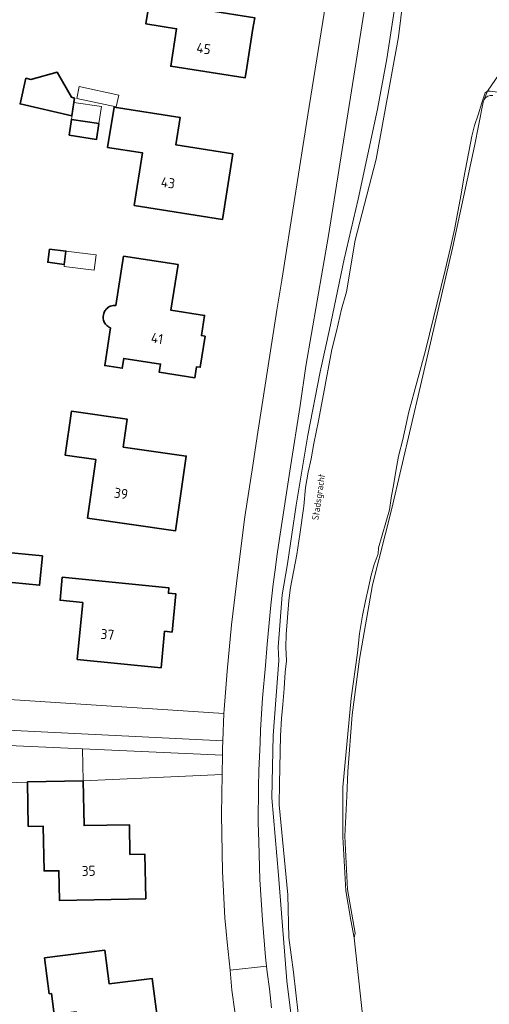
# Model space of a CAD drawing. Header units: metres. Extents: x 149984 to 156489, y 469398 to 478068.
# Tile 274 of 656: x 153716 to 153779, y 472280 to 472412. Entities that reach past the tile are written whole.
import ezdxf
from ezdxf.enums import TextEntityAlignment as Align

# ---------------------------------------------------------------- set-up
doc = ezdxf.new("R2010")
doc.units = ezdxf.units.M
doc.header["$LTSCALE"] = 0.75
for name, color, linetype, lineweight in [('B-WE-GR-BEPLANTING_CULTUUR_HEESTERS-GV', 252, 'Continuous', 18), ('B-WE-GR-BEPLANTING_CULTUUR_ROOS-GV', 252, 'Continuous', 18), ('B-WE-OG-BEBOUWING-GV', 6, 'Continuous', 35), ('B-WE-OG-BEBOUWING-T18', 1, 'Continuous', 18), ('B-WE-OG-BEBOUWING_LUIFEL-GV', 6, 'Continuous', 18), ('B-WE-OG-BEBOUWING_OVERBOUWING-GV', 6, 'Continuous', 18), ('B-WE-OG-TERREIN_BEGROEID-GV', 252, 'Continuous', 18), ('B-WE-OG-TERREIN_ERF-GV', 252, 'Continuous', 18), ('B-WE-OG-TERREIN_OEVER-GV', 252, 'Continuous', 18), ('B-WE-OG-TOPOGRAFIE-T18', 7, 'Continuous', 18), ('B-WE-OG-WATER-GV', 252, 'Continuous', 18), ('B-WE-OG-WATER_SLOOT-GV', 252, 'Continuous', 18), ('B-WE-VH-OPENVERHARDING_BETONSTRAATSTEEN-GV', 252, 'Continuous', 18), ('B-WE-VH-OPENVERHARDING_STRAATBAKSTEEN-GV', 252, 'Continuous', 18)]:
    doc.layers.add(name, color=color, linetype=linetype, lineweight=lineweight)
doc.styles.add('NLCS-ISO-M500-T18', font='NLCS-ISO.ttf', dxfattribs={"height": 0.9})
doc.styles.add('NLCS-ISO-M750-T18', font='NLCS-ISO.ttf', dxfattribs={"height": 1.35})

msp = doc.modelspace()

# ---------------------------------------------------------------- linework, layer by layer
at = {"layer": 'B-WE-GR-BEPLANTING_CULTUUR_HEESTERS-GV', "flags": 128}
for points in [[(153743.325, 472315.525), (153743.486, 472319.185), (153709.831, 472321.37), (153709.869, 472317.267)], [(153712.548, 472317.067), (153743.325, 472315.525)], [(153709.09, 472315.126), (153709.232, 472310.451), (153709.913, 472310.463), (153709.94, 472309.74), (153717.079, 472309.973)], [(153717.079, 472309.973), (153717.078, 472309.999), (153724.57, 472310.148), (153724.474, 472314.453), (153712.583, 472314.994)]]:
    msp.add_lwpolyline(points, dxfattribs=at)
at = {"layer": 'B-WE-GR-BEPLANTING_CULTUUR_ROOS-GV', "flags": 128}
msp.add_lwpolyline([(153724.474, 472314.453), (153724.57, 472310.148), (153743.228, 472310.983), (153743.267, 472313.597)], close=True, dxfattribs=at)
at = {"layer": 'B-WE-OG-BEBOUWING-GV', "flags": 128}
for points in [[(153746.55, 472406.036), (153747.381, 472411.27), (153747.609, 472412.702), (153741.399, 472413.69), (153741.964, 472417.245), (153734.054, 472418.501), (153733, 472411.875), (153737.126, 472411.219), (153736.328, 472406.192), (153746.322, 472404.604)], [(153723.336, 472401.329), (153723.418, 472401.878), (153722.999, 472402.005), (153721.064, 472405.403), (153717.521, 472404.415), (153716.883, 472404.561), (153716.094, 472401.11), (153723.066, 472399.515)], [(153731.435, 472387.478), (153743.297, 472385.598), (153744.69, 472394.392), (153737.036, 472395.604), (153737.617, 472399.287), (153728.718, 472400.696), (153727.86, 472395.273), (153732.553, 472394.54)], [(153722.679, 472396.908), (153726.368, 472396.36), (153726.683, 472398.478), (153722.994, 472399.027)], [(153720.038, 472381.616), (153719.81, 472379.83), (153722.03, 472379.546), (153722.258, 472381.333)], [(153729.999, 472380.656), (153728.965, 472374.037), (153728.817, 472374.044), (153728.608, 472374.03), (153728.438, 472373.997), (153728.257, 472373.94), (153728.105, 472373.872), (153727.991, 472373.808), (153727.889, 472373.739), (153727.772, 472373.643), (153727.678, 472373.552), (153727.593, 472373.453), (153727.516, 472373.348), (153727.444, 472373.229), (153727.38, 472373.099), (153727.323, 472372.944), (153727.279, 472372.772), (153727.254, 472372.571), (153727.253, 472372.419), (153727.274, 472372.215), (153727.305, 472372.073), (153727.361, 472371.903), (153727.409, 472371.793), (153727.478, 472371.666), (153727.562, 472371.541), (153727.653, 472371.431), (153727.755, 472371.327), (153727.868, 472371.232), (153728.028, 472371.125), (153728.232, 472371.024), (153727.463, 472365.952), (153729.823, 472365.594), (153730.03, 472366.917), (153734.96, 472366.145), (153734.791, 472365.066), (153739.572, 472364.317), (153739.802, 472365.801), (153740.296, 472365.724), (153740.947, 472369.903), (153740.453, 472369.98), (153740.877, 472372.686), (153736.362, 472373.393), (153737.324, 472379.538)], [(153725.143, 472345.428), (153736.972, 472343.734), (153738.411, 472353.782), (153729.958, 472354.992), (153730.494, 472358.744), (153722.991, 472359.817), (153722.148, 472353.917), (153726.274, 472353.327)], [(153713.129, 472336.987), (153718.708, 472336.436), (153719.098, 472340.381), (153713.518, 472340.931)], [(153723.756, 472326.456), (153735.031, 472325.339), (153735.516, 472330.24), (153736.512, 472330.141), (153737.019, 472335.268), (153736.024, 472335.366), (153736.095, 472336.081), (153721.765, 472337.502), (153721.459, 472334.407), (153724.514, 472334.104)], [(153717.197, 472303.997), (153719.196, 472304.037), (153719.315, 472298.03), (153721.31, 472298.07), (153721.389, 472294.067), (153732.965, 472294.297), (153732.845, 472300.308), (153730.856, 472300.268), (153730.776, 472304.248), (153724.69, 472304.127), (153724.57, 472310.148), (153717.078, 472309.999), (153717.079, 472309.973)], [(153727.485, 472287.39), (153719.383, 472286.341), (153720.02, 472281.523), (153720.307, 472281.561), (153720.668, 472278.763), (153723.616, 472279.121), (153724.55, 472272.005), (153735.161, 472273.38), (153733.836, 472283.595), (153728.074, 472282.848)]]:
    msp.add_lwpolyline(points, close=True, dxfattribs=at)
at = {"layer": 'B-WE-OG-BEBOUWING_LUIFEL-GV', "flags": 128}
for points in [[(153722.994, 472399.027), (153726.683, 472398.478), (153727.025, 472400.78), (153723.336, 472401.329)], [(153722.258, 472381.333), (153721.997, 472379.289), (153726.051, 472378.772), (153726.311, 472380.816)]]:
    msp.add_lwpolyline(points, close=True, dxfattribs=at)
at = {"layer": 'B-WE-OG-BEBOUWING_OVERBOUWING-GV', "flags": 128}
msp.add_lwpolyline([(153729.349, 472402.306), (153724.037, 472403.441), (153723.696, 472401.842), (153729.008, 472400.707)], close=True, dxfattribs=at)
at = {"layer": 'B-WE-OG-TERREIN_BEGROEID-GV', "flags": 128}
for points in [[(153765.11, 472431.08), (153757.54, 472383.42), (153754.49, 472365.88), (153753.72, 472360.58), (153752.4, 472352.35), (153750.96, 472342.71), (153750.62, 472340.62), (153750.37, 472338.5), (153750.08, 472336.57), (153749.77, 472333.74), (153749.28, 472328.52), (153749.05, 472325.65), (153748.65, 472321.24), (153748.4, 472317.02), (153748.34, 472315.24), (153748.17, 472311.55), (153748.12, 472309.28), (153748.08, 472304.55), (153748.17, 472301.94), (153748.31, 472296.89), (153748.64, 472291.4), (153749.07, 472286.44), (153749.195, 472285.259), (153749.28, 472284.45), (153749.58, 472282.17), (153749.87, 472279.64)], [(153753.453, 472278.867), (153752.802, 472284.417), (153752.207, 472289.096), (153752.077, 472294.836), (153750.89, 472306.93), (153750.93, 472309.78), (153751.07, 472316.19), (153751.19, 472318.54), (153751.37, 472320.39), (153751.55, 472322.55), (153751.7, 472324.74), (153751.87, 472326.27), (153751.78, 472328.1), (153751.83, 472329.83), (153752.21, 472334.39), (153752.44, 472336.12), (153753.25, 472340.55), (153753.68, 472343.26), (153754.19, 472347.08), (153754.44, 472349.57), (153754.81, 472351.63), (153755.18, 472353.43), (153755.56, 472355.49), (153756.17, 472358.54), (153757.99, 472368.11), (153758.62, 472370.58), (153759.26, 472373.55), (153759.93, 472375.88), (153761.1, 472382.81), (153763.92, 472393.69), (153766.93, 472410.14), (153767.89, 472417.83)], [(153766.35, 472413.571), (153765.371, 472407.179), (153764.13, 472400.393), (153761.496, 472388.323), (153759.651, 472380.233), (153757.646, 472370.809), (153756.398, 472365.093), (153754.764, 472356.612), (153753.197, 472347.196), (153752.009, 472339.325), (153751.301, 472335.136), (153750.779, 472328.09), (153750.867, 472326.301), (153750.071, 472316.226), (153749.903, 472307.862), (153750.815, 472297.459), (153751.928, 472283.284), (153753.085, 472273.92)], [(153753.085, 472273.92), (153751.928, 472283.284), (153750.815, 472297.459), (153749.903, 472307.862), (153750.071, 472316.226), (153750.867, 472326.301), (153750.779, 472328.09), (153751.301, 472335.136), (153752.009, 472339.325), (153753.197, 472347.196), (153754.764, 472356.612), (153756.398, 472365.093), (153757.646, 472370.809), (153759.651, 472380.233), (153761.496, 472388.323), (153764.13, 472400.393), (153765.371, 472407.179), (153766.35, 472413.571)]]:
    msp.add_lwpolyline(points, dxfattribs=at)
at = {"layer": 'B-WE-OG-TERREIN_ERF-GV', "flags": 128}
for points in [[(153683.662, 472320.052), (153684.075, 472318.228), (153687.941, 472318.7), (153709.831, 472321.37), (153743.486, 472319.185), (153743.51, 472319.73), (153743.92, 472324.9), (153744.5, 472331.11), (153745.361, 472338.131), (153746.28, 472345.63), (153747.353, 472352.546), (153747.953, 472356.412), (153750.606, 472373.401), (153751.236, 472377.414), (153754.73, 472399.66), (153757.74, 472418.37)], [(153778.448, 472401.702), (153778.313, 472401.345), (153777.155, 472395.452), (153774.168, 472381.725), (153769.866, 472363.222), (153766.006, 472346.58), (153763.418, 472336.47), (153761.692, 472326.508), (153760.705, 472319.022), (153760.127, 472311.406), (153760.009, 472308.067), (153759.728, 472302.694), (153760.075, 472295.522), (153761.102, 472289.662), (153760.985, 472289.043), (153763.176, 472268.814)], [(153745.76, 472273.4), (153744.55, 472282.03), (153744.294, 472284.704), (153743.933, 472288.47), (153743.798, 472289.884), (153743.62, 472291.74), (153743.29, 472297.95), (153743.15, 472305.62), (153743.228, 472310.983), (153724.57, 472310.148), (153724.69, 472304.127), (153730.776, 472304.248), (153730.856, 472300.268), (153732.845, 472300.308), (153732.965, 472294.297), (153721.389, 472294.067), (153721.31, 472298.07), (153719.315, 472298.03), (153719.196, 472304.037), (153717.197, 472303.997), (153717.079, 472309.973), (153709.94, 472309.74)]]:
    msp.add_lwpolyline(points, dxfattribs=at)
for points in [[(153747.381, 472411.27), (153746.55, 472406.036), (153746.322, 472404.604), (153736.328, 472406.192), (153737.126, 472411.219), (153733, 472411.875), (153734.054, 472418.501), (153741.964, 472417.245), (153741.399, 472413.69), (153747.609, 472412.702)], [(153723.336, 472401.329), (153723.066, 472399.515), (153716.094, 472401.11), (153716.883, 472404.561), (153717.521, 472404.415), (153721.064, 472405.403), (153722.999, 472402.005), (153723.418, 472401.878)], [(153731.435, 472387.478), (153732.553, 472394.54), (153727.86, 472395.273), (153728.718, 472400.696), (153737.617, 472399.287), (153737.036, 472395.604), (153744.69, 472394.392), (153743.297, 472385.598)], [(153722.994, 472399.027), (153726.683, 472398.478), (153726.368, 472396.36), (153722.679, 472396.908)], [(153720.038, 472381.616), (153722.258, 472381.333), (153722.03, 472379.546), (153719.81, 472379.83)], [(153729.999, 472380.656), (153737.324, 472379.538), (153736.362, 472373.393), (153740.877, 472372.686), (153740.453, 472369.98), (153740.947, 472369.903), (153740.296, 472365.724), (153739.802, 472365.801), (153739.572, 472364.317), (153734.791, 472365.066), (153734.96, 472366.145), (153730.03, 472366.917), (153729.823, 472365.594), (153727.463, 472365.952), (153728.232, 472371.024), (153728.028, 472371.125), (153727.868, 472371.232), (153727.755, 472371.327), (153727.653, 472371.431), (153727.562, 472371.541), (153727.478, 472371.666), (153727.409, 472371.793), (153727.361, 472371.903), (153727.305, 472372.073), (153727.274, 472372.215), (153727.253, 472372.419), (153727.254, 472372.571), (153727.279, 472372.772), (153727.323, 472372.944), (153727.38, 472373.099), (153727.444, 472373.229), (153727.516, 472373.348), (153727.593, 472373.453), (153727.678, 472373.552), (153727.772, 472373.643), (153727.889, 472373.739), (153727.991, 472373.808), (153728.105, 472373.872), (153728.257, 472373.94), (153728.438, 472373.997), (153728.608, 472374.03), (153728.817, 472374.044), (153728.965, 472374.037)], [(153725.143, 472345.428), (153726.274, 472353.327), (153722.148, 472353.917), (153722.991, 472359.817), (153730.494, 472358.744), (153729.958, 472354.992), (153738.411, 472353.782), (153736.972, 472343.734)], [(153713.129, 472336.987), (153713.518, 472340.931), (153719.098, 472340.381), (153718.708, 472336.436)], [(153735.516, 472330.24), (153735.031, 472325.339), (153723.756, 472326.456), (153724.514, 472334.104), (153721.459, 472334.407), (153721.765, 472337.502), (153736.095, 472336.081), (153736.024, 472335.366), (153737.019, 472335.268), (153736.512, 472330.141)], [(153727.485, 472287.39), (153728.074, 472282.848), (153733.836, 472283.595), (153735.161, 472273.38), (153724.55, 472272.005), (153723.616, 472279.121), (153720.668, 472278.763), (153720.307, 472281.561), (153720.02, 472281.523), (153719.383, 472286.341)]]:
    msp.add_lwpolyline(points, close=True, dxfattribs=at)
at = {"layer": 'B-WE-OG-TERREIN_ERF-GV'}
msp.add_lwpolyline([(153779.59, 472402.273, 0.2998265), (153778.448, 472401.702)], format="xyb", dxfattribs=at)
at = {"layer": 'B-WE-OG-TERREIN_OEVER-GV', "flags": 128}
msp.add_lwpolyline([(153778.88, 472402.85), (153778.57, 472402.62), (153778.11, 472401.28), (153777.63, 472399.64), (153777.15, 472398.2), (153776.79, 472396.78), (153775.71, 472391.2), (153775.35, 472388.98), (153774.44, 472384.26), (153773.9, 472381.81), (153773.2, 472378.78), (153770.56, 472367.97), (153768.3, 472359.73), (153767.53, 472356.02), (153766.94, 472353.76), (153766.55, 472351.77), (153766.25, 472349.85), (153765.99, 472348.45), (153765.72, 472346.58), (153764.25, 472341.44), (153764.18, 472340.65), (153763.67, 472339.23), (153763.26, 472337.8), (153762.91, 472336.12), (153762.49, 472334.33), (153762.11, 472332.35), (153761.71, 472329.94), (153761.4, 472327.33), (153760.59, 472321.25), (153759.449, 472309.294), (153759.43, 472302.636), (153759.835, 472295.354), (153760.523, 472291.437), (153760.985, 472289.043), (153761.102, 472289.662), (153760.075, 472295.522), (153759.728, 472302.694), (153760.009, 472308.067), (153760.127, 472311.406), (153760.705, 472319.022), (153761.692, 472326.508), (153763.418, 472336.47), (153766.006, 472346.58), (153769.866, 472363.222), (153774.168, 472381.725), (153777.155, 472395.452), (153778.313, 472401.345), (153778.448, 472401.702)], close=True, dxfattribs=at)
for points in [[(153778.88, 472402.85), (153778.448, 472401.702)], [(153795.89, 472398.56), (153794.55, 472399.12), (153791.65, 472400.06), (153789.33, 472400.67), (153786.51, 472401.32), (153783.31, 472402.13), (153780.89, 472402.59), (153779.23, 472402.85), (153778.88, 472402.85)]]:
    msp.add_lwpolyline(points, dxfattribs=at)
at = {"layer": 'B-WE-OG-TERREIN_OEVER-GV'}
msp.add_lwpolyline([(153778.448, 472401.702, -0.2998265), (153779.59, 472402.273)], format="xyb", dxfattribs=at)
at = {"layer": 'B-WE-OG-WATER-GV', "flags": 128}
for points in [[(153767.89, 472417.83), (153766.93, 472410.14), (153763.92, 472393.69), (153761.1, 472382.81), (153759.93, 472375.88), (153759.26, 472373.55), (153758.62, 472370.58), (153757.99, 472368.11), (153756.17, 472358.54), (153755.56, 472355.49), (153755.18, 472353.43), (153754.81, 472351.63), (153754.44, 472349.57), (153754.19, 472347.08), (153753.68, 472343.26), (153753.25, 472340.55), (153752.44, 472336.12), (153752.21, 472334.39), (153751.83, 472329.83), (153751.78, 472328.1), (153751.87, 472326.27), (153751.7, 472324.74), (153751.55, 472322.55), (153751.37, 472320.39), (153751.19, 472318.54), (153751.07, 472316.19), (153750.93, 472309.78), (153750.89, 472306.93), (153752.077, 472294.836), (153752.207, 472289.096), (153752.802, 472284.417), (153753.453, 472278.867)], [(153763.176, 472268.814), (153760.985, 472289.043), (153760.523, 472291.437), (153759.835, 472295.354), (153759.43, 472302.636), (153759.449, 472309.294), (153760.59, 472321.25), (153761.4, 472327.33), (153761.71, 472329.94), (153762.11, 472332.35), (153762.49, 472334.33), (153762.91, 472336.12), (153763.26, 472337.8), (153763.67, 472339.23), (153764.18, 472340.65), (153764.25, 472341.44), (153765.72, 472346.58), (153765.99, 472348.45), (153766.25, 472349.85), (153766.55, 472351.77), (153766.94, 472353.76), (153767.53, 472356.02), (153768.3, 472359.73), (153770.56, 472367.97), (153773.2, 472378.78), (153773.9, 472381.81), (153774.44, 472384.26), (153775.35, 472388.98), (153775.71, 472391.2), (153776.79, 472396.78), (153777.15, 472398.2), (153777.63, 472399.64), (153778.11, 472401.28), (153778.57, 472402.62), (153778.88, 472402.85), (153782.02, 472407.393)]]:
    msp.add_lwpolyline(points, dxfattribs=at)
at = {"layer": 'B-WE-OG-WATER_SLOOT-GV', "flags": 128}
msp.add_lwpolyline([(153996.121, 472342.008), (153994.57, 472342.049), (153951.679, 472355.478), (153942.189, 472358.449), (153929.665, 472362.37), (153799.433, 472401.477), (153782.02, 472407.393), (153778.88, 472402.85), (153779.23, 472402.85), (153780.89, 472402.59), (153783.31, 472402.13), (153786.51, 472401.32), (153789.33, 472400.67), (153791.65, 472400.06), (153794.55, 472399.12), (153795.89, 472398.56)], dxfattribs=at)
at = {"layer": 'B-WE-VH-OPENVERHARDING_BETONSTRAATSTEEN-GV', "flags": 128}
msp.add_lwpolyline([(153712.583, 472314.994), (153724.474, 472314.453), (153743.267, 472313.597), (153743.28, 472314.49), (153743.325, 472315.525), (153712.548, 472317.067)], dxfattribs=at)
at = {"layer": 'B-WE-VH-OPENVERHARDING_STRAATBAKSTEEN-GV', "flags": 128}
for points in [[(153757.74, 472418.37), (153754.73, 472399.66), (153751.236, 472377.414), (153750.606, 472373.401), (153747.953, 472356.412), (153747.353, 472352.546), (153746.28, 472345.63), (153745.361, 472338.131), (153744.5, 472331.11), (153743.92, 472324.9), (153743.51, 472319.73), (153743.486, 472319.185), (153743.325, 472315.525), (153743.28, 472314.49), (153743.267, 472313.597), (153743.228, 472310.983), (153743.15, 472305.62), (153743.29, 472297.95), (153743.62, 472291.74), (153743.798, 472289.884), (153743.933, 472288.47), (153744.294, 472284.704), (153749.195, 472285.259), (153749.07, 472286.44), (153748.64, 472291.4), (153748.31, 472296.89), (153748.17, 472301.94), (153748.08, 472304.55), (153748.12, 472309.28), (153748.17, 472311.55), (153748.34, 472315.24), (153748.4, 472317.02), (153748.65, 472321.24), (153749.05, 472325.65), (153749.28, 472328.52), (153749.77, 472333.74), (153750.08, 472336.57), (153750.37, 472338.5), (153750.62, 472340.62), (153750.96, 472342.71), (153752.4, 472352.35), (153753.72, 472360.58), (153754.49, 472365.88), (153757.54, 472383.42), (153765.11, 472431.08)], [(153749.87, 472279.64), (153749.58, 472282.17), (153749.28, 472284.45), (153749.195, 472285.259), (153744.294, 472284.704), (153744.55, 472282.03), (153745.76, 472273.4)]]:
    msp.add_lwpolyline(points, dxfattribs=at)

# ---------------------------------------------------------------- texts
at = {"layer": 'B-WE-OG-BEBOUWING-T18', "style": 'NLCS-ISO-M750-T18'}
for s, rotation, p in [('45', 351, (153740.754, 472408.563)), ('43', 351.1, (153735.968, 472390.53)), ('41', 351.1, (153734.5, 472369.608)), ('39', 351.9, (153729.661, 472348.762)), ('37', 354.5, (153727.831, 472329.822)), ('35', 1.1, (153725.311, 472298.046))]:
    msp.add_text(s, height=1.35, rotation=rotation, dxfattribs=at).set_placement(p, align=Align.MIDDLE)
at = {"layer": 'B-WE-OG-TOPOGRAFIE-T18', "style": 'NLCS-ISO-M500-T18'}
msp.add_text('Stadsgracht', height=0.9, rotation=81.6, dxfattribs=at).set_placement((153756.308, 472348.27), align=Align.MIDDLE)

doc.saveas('drawing.dxf')
